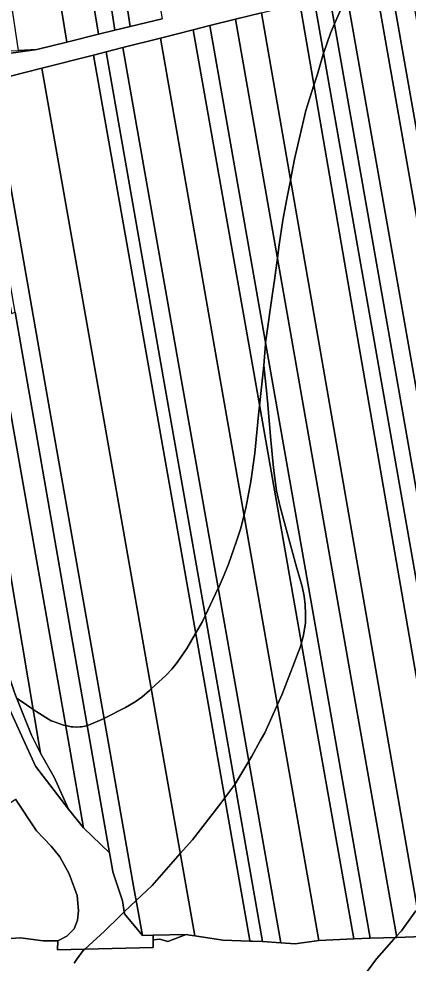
# Model space of a CAD drawing. Extents: x -521939 to -516426, y -1197857 to -1189551.
# Drawn here: x -519138 to -518926, y -1193004 to -1192492 of the extents above; entities that cross this region are included whole.
import ezdxf

# ---------------------------------------------------------------- set-up
doc = ezdxf.new("R2010")
doc.units = 0
for name, color, linetype in [('95560013', 7, 'Continuous'), ('95610013', 7, 'Continuous'), ('95640013', 7, 'Continuous'), ('95660013', 7, 'Continuous')]:
    doc.layers.add(name, color=color, linetype=linetype)

msp = doc.modelspace()

# ---------------------------------------------------------------- linework, layer by layer
at = {"layer": '95560013'}
for points in [[(-519108.18, -1192324.09), (-519093.14, -1192321.85), (-519082.44, -1192369.27), (-519072.16, -1192420.67), (-519059.9, -1192492.02), (-519077.24, -1192496.29), (-519088.83, -1192420.38)], [(-519141.44, -1192330.1), (-519124.49, -1192327.18), (-519122.27, -1192336.51), (-519106.86, -1192425.15), (-519094.37, -1192500.5), (-519111.71, -1192504.77), (-519126.28, -1192414.8)], [(-519115.46, -1192325.17), (-519108.18, -1192324.09), (-519088.83, -1192420.38), (-519077.24, -1192496.29), (-519085.55, -1192498.33), (-519097.32, -1192421.2), (-519112.96, -1192335.54)], [(-519167.69, -1192334.62), (-519141.44, -1192330.1), (-519126.28, -1192414.8), (-519111.71, -1192504.77), (-519127.99, -1192508.77), (-519137.86, -1192509.27), (-519143.8, -1192469.2), (-519152.76, -1192416.87)], [(-519122.27, -1192336.51), (-519112.96, -1192335.54), (-519097.32, -1192421.2), (-519085.55, -1192498.33), (-519094.37, -1192500.5), (-519106.86, -1192425.15)], [(-518883.96, -1192813.68), (-518944.06, -1192473.16), (-518936.14, -1192471.19), (-518905.14, -1192646.71), (-518874.14, -1192822.23), (-518851.6, -1192949.85), (-518858.28, -1192959.18)], [(-518924.38, -1192478.48), (-518893.68, -1192652.1), (-518862.98, -1192825.72), (-518844.38, -1192930.91), (-518843.32, -1192936.91), (-518851.6, -1192949.85), (-518874.14, -1192822.23), (-518905.14, -1192646.71), (-518936.14, -1192471.19), (-518930.23, -1192469.72)], [(-518960.05, -1192477.14), (-518952.49, -1192475.3), (-518944.06, -1192473.16), (-518883.96, -1192813.68), (-518858.28, -1192959.18), (-518865.75, -1192969.09), (-518872.22, -1192975.24), (-518898.04, -1192828.81)], [(-518945.91, -1192660.52), (-518914.36, -1192839.45), (-518888.53, -1192985.94), (-518897.98, -1192987.5), (-518920.43, -1192857.84), (-518954.55, -1192660.79), (-518985.24, -1192483.53), (-518977.46, -1192481.59)], [(-518969.05, -1192479.46), (-518937.77, -1192657.48), (-518906.62, -1192834.76), (-518880.78, -1192981.82), (-518888.53, -1192985.94), (-518914.36, -1192839.45), (-518945.91, -1192660.52), (-518977.46, -1192481.59)], [(-518872.22, -1192975.24), (-518877.56, -1192980.06), (-518880.78, -1192981.82), (-518906.62, -1192834.76), (-518937.77, -1192657.48), (-518969.05, -1192479.46), (-518960.05, -1192477.14), (-518898.04, -1192828.81)], [(-518897.98, -1192987.5), (-518912.11, -1192989.78), (-518918.87, -1192990), (-518944.92, -1192840.14), (-518975.46, -1192664.45), (-519006, -1192488.76), (-518985.24, -1192483.53), (-518954.55, -1192660.79), (-518920.43, -1192857.84)], [(-518932.53, -1192990.45), (-518956.69, -1192853.01), (-518988.4, -1192672.62), (-519020.11, -1192492.23), (-519006, -1192488.76), (-518975.46, -1192664.45), (-518944.92, -1192840.14), (-518918.87, -1192990)], [(-518955.94, -1192991.19), (-518980.21, -1192853.79), (-519011.3, -1192677.78), (-519043.04, -1192498.09), (-519033.96, -1192495.77), (-519002.7, -1192673.88), (-518974.02, -1192837.29), (-518947.06, -1192990.9)], [(-518947.06, -1192990.9), (-518974.02, -1192837.29), (-519002.7, -1192673.88), (-519033.96, -1192495.77), (-519020.11, -1192492.23), (-518988.4, -1192672.62), (-518956.69, -1192853.01), (-518932.53, -1192990.45)], [(-519030.14, -1192677.36), (-519060.87, -1192502.57), (-519043.04, -1192498.09), (-519011.3, -1192677.78), (-518980.21, -1192853.79), (-518955.94, -1192991.19), (-518974.8, -1192992.13)], [(-518995.54, -1192993.27), (-519018.88, -1192860.96), (-519050.04, -1192684.32), (-519081.2, -1192507.68), (-519060.87, -1192502.57), (-519030.14, -1192677.36), (-518974.8, -1192992.13), (-518987.7, -1192993.82)], [(-519043.79, -1192980.35), (-519062.6, -1192873.75), (-519090.51, -1192715.59), (-519125.24, -1192518.78), (-519097.19, -1192511.77), (-519066.1, -1192687.66), (-519035.01, -1192863.55), (-519012.29, -1192992.09), (-519012.24, -1192992.37), (-519026.96, -1192991.92), (-519042.16, -1192989.58)], [(-519012.24, -1192992.37), (-519012.29, -1192992.09), (-519035.01, -1192863.55), (-519066.1, -1192687.66), (-519097.19, -1192511.77), (-519090.36, -1192509.99), (-519058.79, -1192689.34), (-519027.22, -1192868.69), (-519005.4, -1192992.65), (-519011.01, -1192992.42)], [(-519005.4, -1192992.65), (-519027.22, -1192868.69), (-519058.79, -1192689.34), (-519090.36, -1192509.99), (-519081.2, -1192507.68), (-519050.04, -1192684.32), (-519018.88, -1192860.96), (-518995.54, -1192993.27)], [(-519088.66, -1192887.23), (-519120.84, -1192704.71), (-519152.38, -1192525.82), (-519125.24, -1192518.78), (-519090.51, -1192715.59), (-519062.6, -1192873.75), (-519043.79, -1192980.35), (-519042.16, -1192989.58), (-519044.97, -1192989.14), (-519046.88, -1192988.85), (-519064.74, -1192989.25), (-519070.65, -1192989.38), (-519073.29, -1192974.42), (-519075.37, -1192962.6)], [(-519088.66, -1192887.23), (-519075.37, -1192962.6), (-519073.29, -1192974.42), (-519070.65, -1192989.38), (-519080.25, -1192977.67), (-519081.47, -1192970.65), (-519082.2, -1192968.42), (-519086.7, -1192954.76), (-519086.92, -1192953.51), (-519088.52, -1192944.47), (-519108.84, -1192827.93), (-519139.66, -1192651.17), (-519161.28, -1192528.12), (-519152.38, -1192525.82), (-519120.84, -1192704.71)], [(-519110.71, -1192920.84), (-519118.53, -1192903.45), (-519125.99, -1192890.54), (-519155.9, -1192713.06), (-519185.81, -1192535.58), (-519172.77, -1192531.87), (-519141.46, -1192709.69), (-519110.4, -1192886.09), (-519102.51, -1192930.9)], [(-519088.52, -1192944.47), (-519102.51, -1192930.9), (-519110.4, -1192886.09), (-519141.46, -1192709.69), (-519172.77, -1192531.87), (-519167.2, -1192529.66), (-519163.86, -1192528.76), (-519141.74, -1192651.86), (-519139.66, -1192651.17), (-519108.84, -1192827.93)], [(-519139.93, -1192858.16), (-519150.09, -1192828.15), (-519156.12, -1192800.61), (-519168.45, -1192732.58), (-519181.5, -1192655.84), (-519199.13, -1192562.25), (-519202.8, -1192540.04), (-519195.88, -1192538.48), (-519185.81, -1192535.58), (-519155.9, -1192713.06), (-519125.99, -1192890.54), (-519130.88, -1192880.77)]]:
    msp.add_lwpolyline(points, close=True, dxfattribs=at)
at = {"layer": '95610013'}
msp.add_lwpolyline([(-519116.45, -1192992.35), (-519124.43, -1192992.31), (-519136.83, -1192990.7), (-519150.69, -1192991.58), (-519164.66, -1192936.59), (-519166.03, -1192933.3), (-519139.52, -1192915.5), (-519128.05, -1192932.59), (-519120.04, -1192940.87), (-519115.42, -1192946.77), (-519110.36, -1192955.97), (-519106.04, -1192967.67), (-519105.28, -1192976), (-519105.89, -1192981.11), (-519107.69, -1192985.77), (-519111.6, -1192989.77)], close=True, dxfattribs=at)
at = {"layer": '95640013'}
for points in [[(-519006, -1192488.76), (-519020.11, -1192492.23), (-519033.96, -1192495.77), (-519043.04, -1192498.09), (-519060.87, -1192502.57), (-519081.2, -1192507.68), (-519090.36, -1192509.99), (-519097.19, -1192511.77), (-519125.24, -1192518.78), (-519152.38, -1192525.82)], [(-519152.33, -1192512.23), (-519127.99, -1192508.77), (-519111.71, -1192504.77), (-519094.37, -1192500.5), (-519085.55, -1192498.33), (-519077.24, -1192496.29), (-519059.9, -1192492.02)], [(-519143.51, -1192865.04), (-519128.56, -1192897.44), (-519110.71, -1192920.84), (-519102.51, -1192930.9), (-519088.52, -1192944.47), (-519086.92, -1192953.51), (-519086.7, -1192954.76), (-519082.2, -1192968.42), (-519081.47, -1192970.65), (-519080.25, -1192977.67), (-519070.65, -1192989.38), (-519064.74, -1192989.25), (-519064.69, -1192991.74), (-519064.74, -1192995.89), (-519116.63, -1192997.14), (-519116.45, -1192992.35), (-519111.6, -1192989.77), (-519107.69, -1192985.77), (-519105.89, -1192981.11), (-519105.28, -1192976), (-519106.04, -1192967.67), (-519110.36, -1192955.97), (-519115.42, -1192946.77), (-519120.04, -1192940.87), (-519128.05, -1192932.59), (-519139.52, -1192915.5)], [(-519150.69, -1192991.58), (-519136.83, -1192990.7), (-519124.43, -1192992.31), (-519116.45, -1192992.35), (-519116.63, -1192997.14), (-519064.74, -1192995.89), (-519064.69, -1192991.74), (-519061.07, -1192991.3), (-519056.86, -1192992.61), (-519046.88, -1192988.85), (-519044.97, -1192989.14), (-519042.16, -1192989.58), (-519026.96, -1192991.92), (-519012.24, -1192992.37), (-519011.01, -1192992.42), (-519005.4, -1192992.65), (-518995.54, -1192993.27), (-518987.7, -1192993.82), (-518974.8, -1192992.13), (-518955.94, -1192991.19), (-518947.06, -1192990.9), (-518932.53, -1192990.45), (-518918.87, -1192990)]]:
    msp.add_lwpolyline(points, dxfattribs=at)
for points in [[(-519207.97, -1192520.87), (-519209.28, -1192512.28), (-519174.16, -1192514.35), (-519166.28, -1192508.14), (-519163.47, -1192505.92), (-519162.22, -1192510.49), (-519160.18, -1192510.39), (-519155.04, -1192510.13), (-519146.55, -1192509.71), (-519137.86, -1192509.27), (-519127.99, -1192508.77), (-519152.33, -1192512.23), (-519166.59, -1192515.29), (-519207.76, -1192522.22)], [(-519202.8, -1192540.04), (-519199.13, -1192562.25), (-519181.5, -1192655.84), (-519168.45, -1192732.58), (-519156.12, -1192800.61), (-519150.09, -1192828.15), (-519139.93, -1192858.16), (-519130.88, -1192880.77), (-519125.99, -1192890.54), (-519118.53, -1192903.45), (-519110.71, -1192920.84), (-519128.56, -1192897.44), (-519143.51, -1192865.04), (-519156.37, -1192823.91), (-519181.88, -1192684.13), (-519196.54, -1192598)], [(-519064.74, -1192989.25), (-519046.88, -1192988.85), (-519056.86, -1192992.61), (-519061.07, -1192991.3), (-519064.69, -1192991.74)]]:
    msp.add_lwpolyline(points, close=True, dxfattribs=at)
at = {"layer": '95660013'}
for points in [[(-518961.64, -1192484.1), (-518966.35, -1192494.81), (-518968.56, -1192499.83), (-518972.2, -1192510.28), (-518972.32, -1192510.71), (-518975.6, -1192522.13), (-518977.52, -1192528.11), (-518981.94, -1192541.85), (-518988.05, -1192568.26), (-518990.21, -1192579.59), (-518990.24, -1192579.75), (-518992.15, -1192589.74), (-518994.38, -1192601.24), (-518996.38, -1192614.74), (-518997.34, -1192621.79), (-518998.98, -1192633.93), (-518999.78, -1192639.86), (-519003.77, -1192667.78), (-519003.89, -1192668.62), (-519004.71, -1192680.13), (-519007.02, -1192702.02), (-519007.53, -1192706.88), (-519009.64, -1192727.77), (-519011.75, -1192743.15), (-519014.57, -1192757.47), (-519015.44, -1192760.98), (-519017.27, -1192768.38), (-519019.5, -1192775.43), (-519023.84, -1192787.98), (-519026.31, -1192793.75), (-519029.01, -1192800.07), (-519029.45, -1192801.01), (-519036.5, -1192815.95), (-519037.93, -1192818.97), (-519041.74, -1192825.47), (-519046.56, -1192833.7), (-519049.73, -1192838.32), (-519051.72, -1192841.21), (-519054.6, -1192844.97), (-519057.71, -1192848.2), (-519065.8, -1192855.61), (-519066.8, -1192856.53), (-519070.91, -1192860.11), (-519074.58, -1192862.69), (-519079.71, -1192865.74), (-519091.22, -1192871.55), (-519091.41, -1192871.63), (-519099.78, -1192875.27), (-519100.55, -1192875.49), (-519101.68, -1192875.81), (-519103.72, -1192876.2), (-519104.45, -1192876.24), (-519106.39, -1192876.35), (-519108.46, -1192876.24), (-519109.29, -1192876.2), (-519110.08, -1192876.02), (-519112.26, -1192875.54), (-519113.46, -1192875.27), (-519119.48, -1192873.19), (-519120.18, -1192872.95), (-519127.83, -1192868.08), (-519130.02, -1192866.61), (-519136.5, -1192862.27), (-519138.94, -1192860.63)], [(-519107.69, -1193004.38), (-519106.24, -1193002.19), (-519102.72, -1192997.5), (-519101.93, -1192996.79), (-519091.22, -1192987.05), (-519082.88, -1192978.83), (-519080.45, -1192976.53), (-519073.99, -1192970.42), (-519065.28, -1192962.17), (-519050.04, -1192944.96), (-519043.45, -1192937.52), (-519029.13, -1192918.97), (-519025.96, -1192914.77), (-519020.44, -1192907.47), (-519020.4, -1192907.41), (-519012.91, -1192894.81), (-519011.29, -1192892.09), (-519006.67, -1192883.78), (-519004.24, -1192879.42), (-518997.32, -1192864.03), (-518994.85, -1192858.53), (-518992.05, -1192851.37), (-518988.05, -1192841.15), (-518986.42, -1192836.83), (-518984.99, -1192833.06), (-518984.3, -1192830.63), (-518984.08, -1192829.86), (-518983.12, -1192826.48), (-518982.18, -1192819.68), (-518982.06, -1192814.86), (-518982.29, -1192810.05), (-518982.88, -1192805.36), (-518983.82, -1192800.07), (-518987.11, -1192788.92), (-518995.79, -1192756.76), (-518997.79, -1192748.08), (-518999.55, -1192735.75), (-519000.96, -1192720.61), (-519002.72, -1192699.25), (-519002.88, -1192697.7), (-519003.11, -1192695.44), (-519004.71, -1192680.13), (-519003.89, -1192668.62), (-519003.77, -1192667.78), (-518999.78, -1192639.86), (-518998.98, -1192633.93), (-518997.34, -1192621.79), (-518996.38, -1192614.74), (-518994.38, -1192601.24), (-518992.15, -1192589.74), (-518990.24, -1192579.75), (-518990.21, -1192579.59), (-518988.05, -1192568.26), (-518981.94, -1192541.85), (-518977.52, -1192528.11), (-518975.6, -1192522.13), (-518972.32, -1192510.71), (-518972.2, -1192510.28), (-518968.56, -1192499.83), (-518966.35, -1192494.81), (-518961.64, -1192484.1)], [(-519138.94, -1192860.63), (-519136.5, -1192862.27), (-519130.02, -1192866.61), (-519127.83, -1192868.08), (-519120.18, -1192872.95), (-519119.48, -1192873.19), (-519113.46, -1192875.27), (-519112.26, -1192875.54), (-519110.08, -1192876.02), (-519109.29, -1192876.2), (-519108.46, -1192876.24), (-519106.39, -1192876.35), (-519104.45, -1192876.24), (-519103.72, -1192876.2), (-519101.68, -1192875.81), (-519100.55, -1192875.49), (-519099.78, -1192875.27), (-519091.41, -1192871.63), (-519091.22, -1192871.55), (-519079.71, -1192865.74), (-519074.58, -1192862.69), (-519070.91, -1192860.11), (-519066.8, -1192856.53), (-519065.8, -1192855.61), (-519057.71, -1192848.2), (-519054.6, -1192844.97), (-519051.72, -1192841.21), (-519049.73, -1192838.32), (-519046.56, -1192833.7), (-519041.74, -1192825.47), (-519037.93, -1192818.97), (-519036.5, -1192815.95), (-519029.45, -1192801.01), (-519029.01, -1192800.07), (-519026.31, -1192793.75), (-519023.84, -1192787.98), (-519019.5, -1192775.43), (-519017.27, -1192768.38), (-519015.44, -1192760.98), (-519014.57, -1192757.47), (-519011.75, -1192743.15), (-519009.64, -1192727.77), (-519007.53, -1192706.88), (-519007.02, -1192702.02), (-519004.71, -1192680.13), (-519003.11, -1192695.44), (-519002.88, -1192697.7), (-519002.72, -1192699.25), (-519000.96, -1192720.61), (-518999.55, -1192735.75), (-518997.79, -1192748.08), (-518995.79, -1192756.76), (-518987.11, -1192788.92), (-518983.82, -1192800.07), (-518982.88, -1192805.36), (-518982.29, -1192810.05), (-518982.06, -1192814.86), (-518982.18, -1192819.68), (-518983.12, -1192826.48), (-518984.08, -1192829.86), (-518984.3, -1192830.63), (-518984.99, -1192833.06), (-518986.42, -1192836.83), (-518988.05, -1192841.15), (-518992.05, -1192851.37), (-518994.85, -1192858.53), (-518997.32, -1192864.03), (-519004.24, -1192879.42), (-519006.67, -1192883.78), (-519011.29, -1192892.09), (-519012.91, -1192894.81), (-519020.4, -1192907.41), (-519020.44, -1192907.47), (-519025.96, -1192914.77), (-519029.13, -1192918.97), (-519043.45, -1192937.52), (-519050.04, -1192944.96), (-519065.28, -1192962.17), (-519073.99, -1192970.42), (-519080.45, -1192976.53), (-519082.88, -1192978.83), (-519091.22, -1192987.05), (-519101.93, -1192996.79), (-519102.72, -1192997.5), (-519106.24, -1193002.19), (-519107.69, -1193004.38)], [(-518948.69, -1193008.93), (-518943.48, -1193001.98), (-518934.09, -1192991.43), (-518933.23, -1192990.47), (-518932.64, -1192989.82), (-518930.03, -1192986.91), (-518922.26, -1192976.01)], [(-518922.26, -1192976.01), (-518930.03, -1192986.91), (-518932.64, -1192989.82), (-518933.23, -1192990.47), (-518934.09, -1192991.43), (-518943.48, -1193001.98), (-518948.69, -1193008.93)]]:
    msp.add_lwpolyline(points, dxfattribs=at)

doc.saveas('drawing.dxf')
